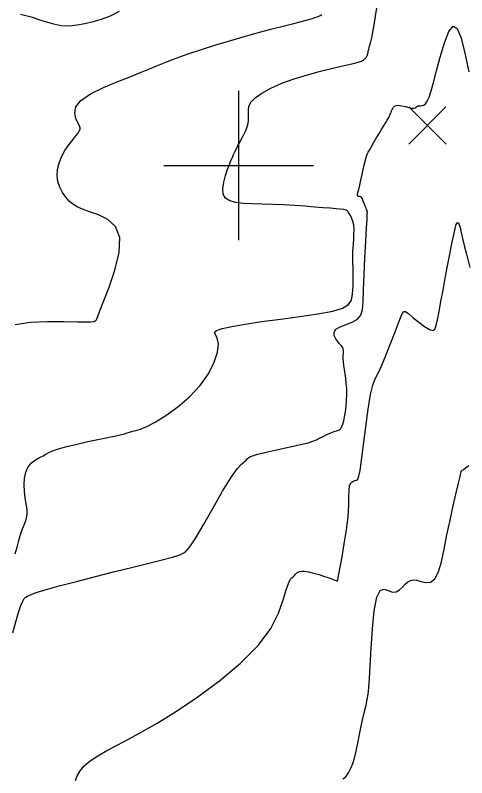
# Model space of a CAD drawing. Extents: x 2566142 to 2571431, y 418755 to 421584.
# Drawn here: x 2568910.3 to 2569091.5, y 420754.1 to 421060.3 of the extents above; entities that cross this region are included whole.
import ezdxf

# ---------------------------------------------------------------- set-up
doc = ezdxf.new("R2010")
doc.units = 0
for name, color, linetype in [('Contour_ADS_Major', 7, 'Continuous'), ('Contour_ADS_Minor', 7, 'Continuous'), ('Contour_ADS_Spot_Elevation', 7, 'Continuous'), ('Contour_ADS_Tick', 7, 'Continuous')]:
    doc.layers.add(name, color=color, linetype=linetype)

# ---------------------------------------------------------------- blocks, each defined once
blk = doc.blocks.new('S890')
at = {"layer": 'Contour_ADS_Tick'}
for p, q in [((0, -0.5), (0, 0.5)), ((-0.5, 0), (0.5, 0))]:
    blk.add_line(p, q, dxfattribs=at)
blk = doc.blocks.new('S750')
at = {"layer": 'Contour_ADS_Spot_Elevation'}
for p, q in [((-0.5, 0.498), (0.5, -0.498)), ((-0.498, -0.5), (0.498, 0.5))]:
    blk.add_line(p, q, dxfattribs=at)

msp = doc.modelspace()

# ---------------------------------------------------------------- linework, layer by layer
at = {"layer": 'Contour_ADS_Major'}
for points in [[(2569026.45, 420837.08), (2569028.01, 420836.81), (2569030.01, 420836.32), (2569032.24, 420835.69), (2569034.43, 420835), (2569036.3, 420834.38), (2569037.66, 420833.88), (2569038.56, 420833.52), (2569039.11, 420833.29), (2569039.43, 420833.18), (2569039.62, 420833.18), (2569039.72, 420833.26), (2569039.77, 420833.4), (2569039.78, 420833.56), (2569039.81, 420833.79), (2569039.91, 420834.44), (2569040.17, 420835.92), (2569040.68, 420838.65), (2569041.47, 420842.87), (2569042.4, 420848.11), (2569043.28, 420853.7), (2569043.92, 420858.97), (2569044.21, 420863.4), (2569044.27, 420866.91), (2569044.31, 420869.56), (2569044.51, 420871.41), (2569045.03, 420872.55), (2569045.76, 420873.15), (2569046.56, 420873.45), (2569047.28, 420873.67), (2569047.82, 420874.08), (2569048.25, 420875.18), (2569048.7, 420877.51), (2569049.27, 420881.62), (2569050.07, 420887.76), (2569051.02, 420895.01), (2569052.02, 420902.18), (2569052.96, 420908.05), (2569053.8, 420911.8), (2569054.66, 420914.12), (2569055.68, 420916.1), (2569057.04, 420918.81), (2569058.83, 420922.99), (2569060.83, 420928.1), (2569062.77, 420933.22), (2569064.36, 420937.47), (2569065.41, 420940.15), (2569066.18, 420941.35), (2569067, 420941.35), (2569068.23, 420940.42), (2569070.09, 420938.88), (2569072.34, 420937.07), (2569074.62, 420935.37), (2569076.55, 420934.17), (2569077.87, 420933.77), (2569078.7, 420934.27), (2569079.26, 420935.68), (2569079.77, 420938.04), (2569080.4, 420941.33), (2569081.16, 420945.37), (2569082.01, 420949.93), (2569082.92, 420954.78), (2569083.84, 420959.7), (2569084.74, 420964.42), (2569085.57, 420968.66), (2569086.28, 420972.16), (2569086.84, 420974.69), (2569087.29, 420976.29), (2569087.67, 420977.03), (2569088.03, 420976.99), (2569088.42, 420976.29), (2569088.82, 420975.09), (2569089.22, 420973.56), (2569089.6, 420971.91), (2569089.97, 420970.18), (2569090.51, 420967.88), (2569091.39, 420964.38), (2569092.8, 420959.06)], [(2568934.48, 420753.03), (2568935.2, 420754.94), (2568936.35, 420756.88), (2568938.06, 420758.86), (2568940.45, 420760.86), (2568943.46, 420762.91), (2568947.06, 420765.04), (2568951.17, 420767.27), (2568955.77, 420769.69), (2568961.07, 420772.52), (2568967.28, 420776.07), (2568974.66, 420780.63), (2568983.23, 420786.37), (2568992.25, 420792.99), (2569000.78, 420800.09), (2569007.88, 420807.25), (2569012.84, 420814.08), (2569015.98, 420820.28), (2569017.85, 420825.53), (2569019.01, 420829.56), (2569019.94, 420832.19), (2569020.73, 420833.7), (2569021.4, 420834.48), (2569021.97, 420834.94), (2569022.44, 420835.4), (2569022.87, 420835.89), (2569023.31, 420836.36), (2569023.81, 420836.75), (2569024.45, 420837.02), (2569025.29, 420837.15), (2569026.45, 420837.08)]]:
    msp.add_lwpolyline(points, dxfattribs=at)
at = {"layer": 'Contour_ADS_Minor'}
for points in [[(2568998.9, 420985.12), (2568996.49, 420985.79), (2568994.76, 420986.87), (2568993.79, 420988.51), (2568993.6, 420990.75), (2568994, 420993.36), (2568994.73, 420996.04), (2568995.56, 420998.47), (2568996.29, 421000.44), (2568996.91, 421001.99), (2568997.46, 421003.26), (2568997.98, 421004.4), (2568998.51, 421005.53), (2568999.07, 421006.71), (2568999.69, 421007.96), (2569000.4, 421009.34), (2569001.21, 421010.86), (2569002.05, 421012.46), (2569002.81, 421014.06), (2569003.41, 421015.57), (2569003.77, 421016.94), (2569003.93, 421018.2), (2569003.96, 421019.45), (2569003.91, 421020.75), (2569003.88, 421022.17), (2569004.13, 421023.71), (2569004.94, 421025.38), (2569006.59, 421027.18), (2569009.3, 421029.1), (2569012.96, 421031.06), (2569017.37, 421032.99), (2569022.33, 421034.8), (2569027.63, 421036.43), (2569032.9, 421037.85), (2569037.75, 421039.03), (2569041.78, 421039.96), (2569044.71, 421040.64), (2569046.67, 421041.11), (2569047.94, 421041.44), (2569048.75, 421041.7), (2569049.32, 421041.93), (2569049.74, 421042.15), (2569050.03, 421042.35), (2569050.25, 421042.54), (2569050.43, 421042.7), (2569050.58, 421042.85), (2569050.72, 421043), (2569050.86, 421043.15), (2569051, 421043.31), (2569051.14, 421043.48), (2569051.28, 421043.67), (2569051.42, 421043.87), (2569051.54, 421044.07), (2569051.65, 421044.31), (2569051.75, 421044.58), (2569051.84, 421044.92), (2569051.93, 421045.34), (2569052.03, 421045.86), (2569052.17, 421046.51), (2569052.37, 421047.31), (2569052.66, 421048.31), (2569053.01, 421049.6), (2569053.43, 421051.3), (2569053.9, 421053.53), (2569054.41, 421056.38), (2569054.97, 421059.92), (2569055.57, 421064.16)], [(2568912.41, 421060.73), (2568916.74, 421059.72), (2568921.04, 421058.27), (2568925.09, 421056.97), (2568928.73, 421056.26), (2568932.05, 421056.12), (2568935.19, 421056.41), (2568938.32, 421056.99), (2568941.56, 421057.75), (2568944.94, 421058.76), (2568948.5, 421060.15), (2568952.23, 421062.02)], [(2568933.45, 420984.41), (2568932, 420985.68), (2568930.59, 420987.27), (2568929.3, 420989.15), (2568928.22, 420991.26), (2568927.49, 420993.55), (2568927.2, 420995.95), (2568927.34, 420998.43), (2568927.92, 421000.95), (2568928.92, 421003.48), (2568930.29, 421005.96), (2568931.85, 421008.27), (2568933.38, 421010.3), (2568934.65, 421011.91), (2568935.52, 421013.01), (2568936.02, 421013.71), (2568936.28, 421014.13), (2568936.38, 421014.43), (2568936.42, 421014.73), (2568936.33, 421015.18), (2568936.06, 421015.93), (2568935.5, 421017.12), (2568934.71, 421018.85), (2568934.2, 421021.02), (2568934.62, 421023.49), (2568936.59, 421026.12), (2568940.52, 421028.78), (2568945.77, 421031.34), (2568951.45, 421033.71), (2568956.7, 421035.76), (2568960.86, 421037.44), (2568964.24, 421038.86), (2568967.38, 421040.17), (2568970.8, 421041.54), (2568974.95, 421043.09), (2568979.77, 421044.8), (2568985.13, 421046.6), (2568990.86, 421048.42), (2568996.8, 421050.21), (2569002.72, 421051.92), (2569008.37, 421053.48), (2569013.49, 421054.85), (2569017.89, 421056), (2569021.59, 421056.94), (2569024.65, 421057.71), (2569027.13, 421058.37), (2569029.12, 421058.95), (2569030.68, 421059.45), (2569031.86, 421059.88), (2569032.74, 421060.26), (2569033.37, 421060.59)], [(2569052.47, 421006.21), (2569053.17, 421007.41), (2569054.12, 421009.05), (2569055.22, 421010.95), (2569056.36, 421012.9), (2569057.42, 421014.68), (2569058.32, 421016.13), (2569059.04, 421017.26), (2569059.61, 421018.15), (2569060.05, 421018.87), (2569060.38, 421019.5), (2569060.64, 421020.06), (2569060.84, 421020.57), (2569061.02, 421021.05), (2569061.19, 421021.52), (2569061.38, 421021.98), (2569061.59, 421022.45), (2569061.84, 421022.93), (2569062.14, 421023.42), (2569062.57, 421023.85), (2569063.22, 421024.13), (2569064.15, 421024.19), (2569065.42, 421023.99), (2569066.87, 421023.63), (2569068.29, 421023.25), (2569069.49, 421022.99), (2569070.33, 421022.97), (2569070.86, 421023.12), (2569071.19, 421023.37), (2569071.45, 421023.62), (2569071.73, 421023.79), (2569072.06, 421023.9), (2569072.47, 421023.97), (2569072.96, 421024), (2569073.56, 421024.05), (2569074.24, 421024.26), (2569074.96, 421024.79), (2569075.7, 421025.81), (2569076.44, 421027.47), (2569077.25, 421029.94), (2569078.21, 421033.38), (2569079.42, 421037.94), (2569080.91, 421043.55), (2569082.61, 421049.23), (2569084.39, 421053.78), (2569086.13, 421055.99), (2569087.73, 421054.97), (2569089.26, 421051.11), (2569090.8, 421045.09), (2569092.43, 421037.62)], [(2568993.54, 420869.16), (2568996.89, 420874.62), (2568999.41, 420878.15), (2569001.13, 420880.06), (2569002.21, 420880.93), (2569002.8, 420881.34), (2569003.11, 420881.78), (2569003.59, 420882.36), (2569004.76, 420883.07), (2569007.12, 420883.93), (2569010.97, 420884.92), (2569015.74, 420885.97), (2569020.63, 420887), (2569024.86, 420887.92), (2569027.85, 420888.66), (2569029.81, 420889.29), (2569031.2, 420889.87), (2569032.44, 420890.49), (2569033.87, 420891.19), (2569035.44, 420891.92), (2569036.96, 420892.6), (2569038.29, 420893.13), (2569039.31, 420893.48), (2569040.04, 420893.73), (2569040.58, 420894), (2569041.02, 420894.43), (2569041.42, 420895.13), (2569041.8, 420896.12), (2569042.17, 420897.44), (2569042.51, 420899.11), (2569042.84, 420901.12), (2569043.12, 420903.37), (2569043.32, 420905.73), (2569043.41, 420908.08), (2569043.35, 420910.32), (2569043.19, 420912.43), (2569042.95, 420914.41), (2569042.68, 420916.28), (2569042.41, 420918.04), (2569042.18, 420919.68), (2569042.01, 420921.18), (2569041.93, 420922.52), (2569041.96, 420923.7), (2569042.02, 420924.72), (2569042.04, 420925.6), (2569041.93, 420926.36), (2569041.63, 420927.02), (2569041.13, 420927.68), (2569040.49, 420928.41), (2569039.73, 420929.32), (2569038.93, 420930.45), (2569038.35, 420931.73), (2569038.29, 420933.02), (2569039.03, 420934.21), (2569040.77, 420935.21), (2569043.11, 420936.13), (2569045.57, 420937.11), (2569047.65, 420938.29), (2569048.96, 420939.85), (2569049.64, 420942.1), (2569049.94, 420945.37), (2569050.11, 420949.99), (2569050.37, 420956.07), (2569050.69, 420962.89), (2569051.03, 420969.49), (2569051.31, 420974.9), (2569051.51, 420978.44), (2569051.61, 420980.36), (2569051.64, 420981.21), (2569051.63, 420981.49), (2569051.59, 420981.67), (2569051.5, 420981.9), (2569051.35, 420982.26), (2569051.11, 420982.86), (2569050.78, 420983.72), (2569050.39, 420984.73), (2569049.99, 420985.72), (2569049.65, 420986.55), (2569049.4, 420987.07), (2569049.21, 420987.34), (2569049.02, 420987.45), (2569048.8, 420987.49), (2569048.51, 420987.52), (2569048.18, 420987.57), (2569047.89, 420987.66), (2569047.69, 420987.79), (2569047.62, 420988), (2569047.68, 420988.41), (2569047.87, 420989.13), (2569048.18, 420990.32), (2569048.59, 420992.04), (2569049.07, 420994.12), (2569049.56, 420996.32), (2569050.02, 420998.4), (2569050.42, 421000.18), (2569050.75, 421001.65), (2569051.05, 421002.84), (2569051.33, 421003.8), (2569051.61, 421004.57), (2569051.97, 421005.32), (2569052.47, 421006.21)], [(2568910.33, 420844), (2568911.07, 420846.68), (2568911.74, 420849.36), (2568912.44, 420851.87), (2568913.25, 420854.05), (2568914.07, 420856), (2568914.74, 420857.86), (2568915.11, 420859.78), (2568915.08, 420861.86), (2568914.78, 420864.12), (2568914.37, 420866.54), (2568914.02, 420869.11), (2568913.88, 420871.78), (2568914.04, 420874.41), (2568914.55, 420876.86), (2568915.48, 420878.95), (2568916.83, 420880.57), (2568918.43, 420881.79), (2568920.06, 420882.72), (2568921.51, 420883.45), (2568922.65, 420884.09), (2568923.79, 420884.7), (2568925.32, 420885.37), (2568927.67, 420886.15), (2568931.06, 420887.09), (2568935.17, 420888.1), (2568939.48, 420889.1), (2568943.48, 420889.97), (2568946.79, 420890.65), (2568949.4, 420891.17), (2568951.43, 420891.58), (2568953, 420891.93), (2568954.22, 420892.28), (2568955.24, 420892.63), (2568956.23, 420892.96), (2568957.35, 420893.27), (2568958.75, 420893.59), (2568960.63, 420894.15), (2568963.15, 420895.18), (2568966.51, 420896.94), (2568970.77, 420899.61), (2568975.53, 420903.08), (2568980.29, 420907.16), (2568984.55, 420911.66), (2568987.87, 420916.36), (2568990.19, 420920.95), (2568991.52, 420925.07), (2568991.89, 420928.39), (2568991.42, 420930.66), (2568990.67, 420932.09), (2568990.32, 420933.01), (2568991.05, 420933.72), (2568993.38, 420934.5), (2568997.29, 420935.37), (2569002.61, 420936.31), (2569009.18, 420937.3), (2569016.72, 420938.31), (2569024.53, 420939.34), (2569031.8, 420940.41), (2569037.74, 420941.52), (2569041.73, 420942.71), (2569044.07, 420944.12), (2569045.23, 420945.96), (2569045.69, 420948.4), (2569045.88, 420951.54), (2569045.92, 420955.05), (2569045.88, 420958.53), (2569045.83, 420961.57), (2569045.81, 420963.87), (2569045.84, 420965.62), (2569045.91, 420967.11), (2569046.02, 420968.64), (2569046.16, 420970.42), (2569046.27, 420972.38), (2569046.29, 420974.34), (2569046.15, 420976.15), (2569045.82, 420977.67), (2569045.34, 420978.91), (2569044.83, 420979.91), (2569044.36, 420980.69), (2569044, 420981.29), (2569043.62, 420981.75), (2569043.08, 420982.08), (2569042.22, 420982.32), (2569040.9, 420982.5), (2569039.09, 420982.64), (2569036.75, 420982.81), (2569033.86, 420983.02), (2569030.43, 420983.31), (2569026.55, 420983.64), (2569022.38, 420983.96), (2569018.05, 420984.21), (2569013.7, 420984.35), (2569009.46, 420984.44), (2569005.49, 420984.55), (2569001.93, 420984.75), (2568998.9, 420985.12)], [(2568910.29, 420936.11), (2568916.42, 420937.02), (2568923.26, 420937.37), (2568929.87, 420937.36), (2568935.29, 420937.24), (2568938.81, 420937.19), (2568940.72, 420937.21), (2568941.57, 420937.28), (2568941.91, 420937.38), (2568942.17, 420937.46), (2568942.44, 420937.57), (2568942.69, 420937.73), (2568942.9, 420937.96), (2568943.1, 420938.37), (2568943.48, 420939.41), (2568944.29, 420941.59), (2568945.77, 420945.41), (2568947.99, 420951.14), (2568950.34, 420958.02), (2568952.04, 420965), (2568952.3, 420971.08), (2568950.61, 420975.46), (2568947.49, 420978.35), (2568943.73, 420980.18), (2568940.12, 420981.4), (2568937.27, 420982.4), (2568935.13, 420983.36), (2568933.45, 420984.41)], [(2569041.75, 420753.67), (2569042.82, 420754.43), (2569043.5, 420755.27), (2569044.02, 420756.16), (2569044.56, 420757.12), (2569045.15, 420758.3), (2569045.78, 420759.85), (2569046.43, 420761.97), (2569047.09, 420764.76), (2569047.77, 420768.01), (2569048.46, 420771.46), (2569049.15, 420774.84), (2569049.85, 420777.93), (2569050.51, 420780.71), (2569051.11, 420783.24), (2569051.61, 420785.54), (2569051.97, 420787.76), (2569052.26, 420790.37), (2569052.51, 420793.96), (2569052.79, 420799.12), (2569053.15, 420806.11), (2569053.67, 420813.91), (2569054.41, 420821.2), (2569055.43, 420826.64), (2569056.78, 420829.3), (2569058.35, 420829.83), (2569060.03, 420829.26), (2569061.68, 420828.63), (2569063.19, 420828.75), (2569064.55, 420829.54), (2569065.78, 420830.68), (2569066.88, 420831.84), (2569067.89, 420832.76), (2569068.9, 420833.36), (2569070.04, 420833.6), (2569071.44, 420833.44), (2569073.15, 420832.94), (2569075.06, 420832.53), (2569076.97, 420832.71), (2569078.71, 420834.01), (2569080.15, 420836.81), (2569081.36, 420840.9), (2569082.47, 420845.96), (2569083.6, 420851.64), (2569084.85, 420857.59), (2569086.13, 420863.36), (2569087.3, 420868.48), (2569088.23, 420872.48), (2569088.82, 420875.05), (2569089.15, 420876.42), (2569089.28, 420876.99), (2569089.32, 420877.15), (2569089.34, 420877.23), (2569089.36, 420877.3), (2569089.38, 420877.35), (2569089.42, 420877.39), (2569089.49, 420877.44), (2569089.7, 420877.58), (2569090.17, 420877.91), (2569091.02, 420878.53), (2569092.3, 420879.5)], [(2568909.35, 420812.37), (2568910.58, 420816.74), (2568911.68, 420820.47), (2568912.61, 420823.3), (2568913.33, 420825.1), (2568913.89, 420826.07), (2568914.36, 420826.52), (2568914.81, 420826.78), (2568915.39, 420827.12), (2568916.51, 420827.65), (2568918.67, 420828.46), (2568922.38, 420829.61), (2568927.93, 420831.16), (2568934.86, 420832.98), (2568942.52, 420834.94), (2568950.25, 420836.89), (2568957.46, 420838.7), (2568963.88, 420840.3), (2568969.29, 420841.67), (2568973.49, 420842.74), (2568976.4, 420843.61), (2568978.51, 420844.77), (2568980.43, 420846.85), (2568982.78, 420850.48), (2568985.98, 420855.99), (2568989.73, 420862.58), (2568993.54, 420869.16)]]:
    msp.add_lwpolyline(points, dxfattribs=at)

# ---------------------------------------------------------------- block references
at = {"layer": 'Contour_ADS_Spot_Elevation', "xscale": 15, "yscale": 15}
msp.add_blockref('S750', (2569075.72, 421016.04), dxfattribs=at)
at = {"layer": 'Contour_ADS_Tick', "xscale": 60, "yscale": 60}
msp.add_blockref('S890', (2569000, 421000), dxfattribs=at)

doc.saveas('drawing.dxf')
